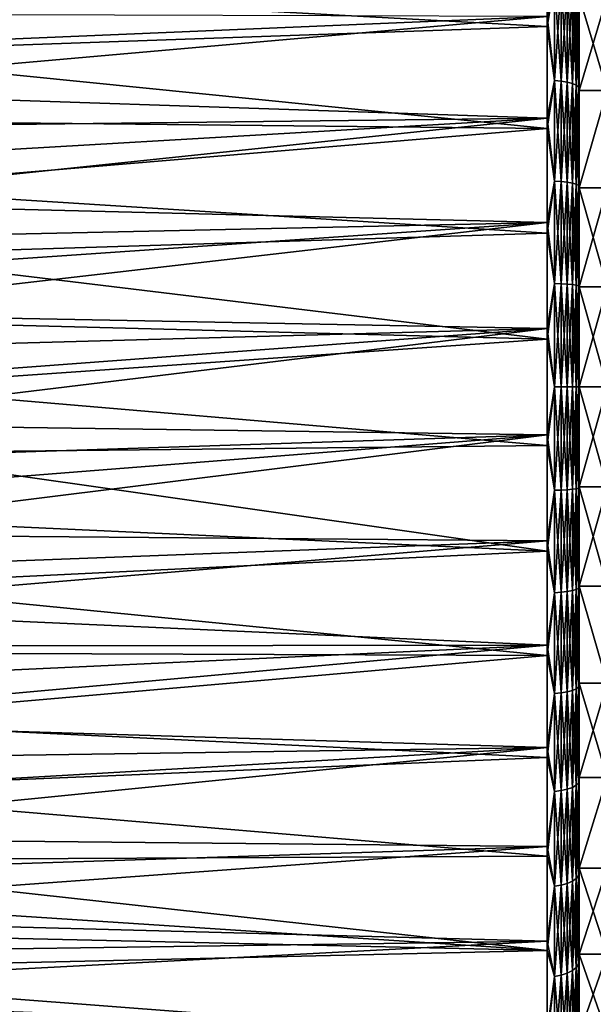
# Model space of a CAD drawing. Header units: metres. Extents: x -44 to 117, y -432 to 89.
# Tile 1004 of 1056: x 42 to 56, y -15 to 9. Entities that reach past the tile are written whole.
import ezdxf

# ---------------------------------------------------------------- set-up
doc = ezdxf.new("R2010")
doc.units = ezdxf.units.M
doc.layers.add('solid_125568', color=7, linetype='CONTINUOUS')

msp = doc.modelspace()

# ---------------------------------------------------------------- linework, layer by layer
at = {"layer": 'solid_125568'}
for points in [[(55.5, 7.402253, 76.401978), (55.5, 12.827692, 75.985207), (55.5, 11.634757, 76.586014)], [(55.5, 7.402253, 76.401978), (55.5, 9.758449, 75.558914), (55.5, 12.827692, 75.985207)], [(55.5, 7.402253, 27.598022), (55.5, 11.634724, 27.413967), (55.5, 12.827634, 28.014761)], [(55.5, 9.758449, 28.441084), (55.5, 7.402253, 27.598022), (55.5, 12.827634, 28.014761)], [(55.5, 4.974771, 77.010033), (55.5, 11.634757, 76.586014), (55.5, 10.413761, 77.127541)], [(55.5, 4.974771, 77.010033), (55.5, 7.402253, 76.401978), (55.5, 11.634757, 76.586014)], [(55.5, 4.974771, 26.989971), (55.5, 10.413752, 26.872454), (55.5, 11.634724, 27.413967)], [(55.5, 7.402253, 27.598022), (55.5, 4.974771, 26.989971), (55.5, 11.634724, 27.413967)], [(54.700001, 11.477787, 26.460611), (54.700001, 9.005756, 25.487808), (35.111481, 10.074925, 25.875378)], [(54.878017, 10.107521, 25.909481), (54.700001, 9.005756, 25.487808), (54.700001, 11.477787, 26.460611)], [(55.5, 9.167651, 77.608475), (55.5, 10.413761, 77.127541), (55.480141, 9.889764, 77.528427)], [(55.480141, 9.889764, 26.471577), (55.5, 10.413752, 26.872454), (55.5, 9.167663, 26.391529)], [(55.5, 2.499401, 77.377213), (55.5, 10.413761, 77.127541), (55.5, 9.167651, 77.608475)], [(55.5, 2.499401, 77.377213), (55.5, 4.974771, 77.010033), (55.5, 10.413761, 77.127541)], [(55.5, 0, 26.5), (55.5, 9.167663, 26.391529), (55.5, 10.413752, 26.872454)], [(55.5, 2.499401, 26.622787), (55.5, 0, 26.5), (55.5, 10.413752, 26.872454)], [(55.5, 4.974771, 26.989971), (55.5, 2.499401, 26.622787), (55.5, 10.413752, 26.872454)], [(54.878017, 10.107521, 25.909481), (54.878017, 7.657074, 25.088175), (54.700001, 9.005756, 25.487808)], [(54.878017, 7.657074, 78.911827), (54.878017, 10.107521, 78.090523), (54.700001, 9.256637, 78.425644)], [(55.047268, 10.086119, 78.035278), (54.878017, 10.107521, 78.090523), (54.878017, 7.657074, 78.911827)], [(55.047268, 7.640862, 25.145157), (54.878017, 7.657074, 25.088175), (54.878017, 10.107521, 25.909481)], [(55.047268, 10.086119, 25.964725), (55.047268, 7.640862, 25.145157), (54.878017, 10.107521, 25.909481)], [(55.047268, 7.640862, 78.854843), (55.047268, 10.086119, 78.035278), (54.878017, 7.657074, 78.911827)], [(55.199074, 10.051637, 77.946266), (55.047268, 10.086119, 78.035278), (55.047268, 7.640862, 78.854843)], [(55.199074, 7.614739, 25.236969), (55.047268, 7.640862, 25.145157), (55.047268, 10.086119, 25.964725)], [(55.199074, 10.051637, 26.053736), (55.199074, 7.614739, 25.236969), (55.047268, 10.086119, 25.964725)], [(54.700001, 9.005756, 25.487808), (35.876606, 8.349689, 25.273932), (35.111481, 10.074925, 25.875378)], [(55.199074, 7.614739, 78.763031), (55.199074, 10.051637, 77.946266), (55.047268, 7.640862, 78.854843)], [(55.325802, 10.005806, 77.827965), (55.199074, 10.051637, 77.946266), (55.199074, 7.614739, 78.763031)], [(55.325802, 7.580019, 25.358997), (55.199074, 7.614739, 25.236969), (55.199074, 10.051637, 26.053736)], [(55.325802, 10.005806, 26.172039), (55.325802, 7.580019, 25.358997), (55.199074, 10.051637, 26.053736)], [(55.325802, 7.580019, 78.641006), (55.325802, 10.005806, 77.827965), (55.199074, 7.614739, 78.763031)], [(55.421085, 9.950929, 77.68631), (55.325802, 10.005806, 77.827965), (55.325802, 7.580019, 78.641006)], [(55.421085, 7.538446, 25.505108), (55.325802, 7.580019, 25.358997), (55.325802, 10.005806, 26.172039)], [(55.421085, 9.950929, 26.31369), (55.421085, 7.538446, 25.505108), (55.325802, 10.005806, 26.172039)], [(55.421085, 7.538446, 78.494888), (55.421085, 9.950929, 77.68631), (55.325802, 7.580019, 78.641006)], [(55.421085, 7.538446, 78.494888), (55.480141, 9.889764, 77.528427), (55.421085, 9.950929, 77.68631)], [(55.421085, 9.950929, 26.31369), (55.480141, 9.889764, 26.471577), (55.480141, 7.49211, 25.667963)], [(55.421085, 9.950929, 26.31369), (55.480141, 7.49211, 25.667963), (55.421085, 7.538446, 25.505108)], [(55.421085, 7.538446, 78.494888), (55.480141, 7.49211, 78.332039), (55.480141, 9.889764, 77.528427)], [(55.5, 9.167651, 77.608475), (55.480141, 9.889764, 77.528427), (55.480141, 7.49211, 78.332039)], [(55.480141, 9.889764, 26.471577), (55.5, 9.167663, 26.391529), (55.5, 7.899467, 25.972357)], [(55.480141, 7.49211, 25.667963), (55.480141, 9.889764, 26.471577), (55.5, 7.899467, 25.972357)], [(56.200001, 7.402136, 27.597984), (55.5, 9.758449, 28.441084), (56.200001, 9.758521, 28.441111)], [(56.200001, 9.758521, 75.558891), (55.5, 9.758449, 75.558914), (55.5, 7.402253, 76.401978)], [(56.200001, 9.758521, 75.558891), (55.5, 7.402253, 76.401978), (56.200001, 7.402136, 76.402016)], [(56.200001, 7.402136, 27.597984), (55.5, 7.402253, 27.598022), (55.5, 9.758449, 28.441084)], [(54.700001, 9.256637, 78.425644), (33.05389, 9.322193, 78.402588), (33.458298, 8.365602, 78.721092)], [(54.700001, 9.256637, 78.425644), (33.458298, 8.365602, 78.721092), (33.812626, 7.415967, 79.000061)], [(54.700001, 6.710612, 79.18396), (54.700001, 9.256637, 78.425644), (33.812626, 7.415967, 79.000061)], [(54.878017, 7.657074, 78.911827), (54.700001, 9.256637, 78.425644), (54.700001, 6.710612, 79.18396)], [(55.5, 7.899435, 78.027657), (55.5, 9.167651, 77.608475), (55.480141, 7.49211, 78.332039)], [(55.5, -7.899435, 25.972347), (55.5, 7.899467, 25.972357), (55.5, 9.167663, 26.391529)], [(55.5, -9.167651, 26.391525), (55.5, -7.899435, 25.972347), (55.5, 9.167663, 26.391529)], [(55.5, 0, 26.5), (55.5, -9.167651, 26.391525), (55.5, 9.167663, 26.391529)], [(55.5, -9.167663, 77.608475), (55.5, 9.167651, 77.608475), (55.5, 7.899435, 78.027657)], [(55.5, 0, 77.5), (55.5, 9.167651, 77.608475), (55.5, -9.167663, 77.608475)], [(55.5, 0, 77.5), (55.5, 2.499401, 77.377213), (55.5, 9.167651, 77.608475)], [(54.700001, 9.005756, 25.487808), (54.700001, 6.45266, 24.753658), (35.876606, 8.349689, 25.273932)], [(54.878017, 7.657074, 25.088175), (54.700001, 6.45266, 24.753658), (54.700001, 9.005756, 25.487808)], [(54.700001, 6.45266, 24.753658), (36.47963, 6.64678, 24.800362), (35.876606, 8.349689, 25.273932)], [(55.480141, 7.49211, 25.667963), (55.5, 7.899467, 25.972357), (55.5, 6.612219, 25.615944)], [(55.5, 6.612169, 78.384071), (55.5, 7.899435, 78.027657), (55.480141, 7.49211, 78.332039)], [(55.5, -6.612169, 25.615932), (55.5, 6.612219, 25.615944), (55.5, 7.899467, 25.972357)], [(55.5, -7.899435, 25.972347), (55.5, -6.612169, 25.615932), (55.5, 7.899467, 25.972357)], [(55.5, -7.899467, 78.027641), (55.5, 7.899435, 78.027657), (55.5, 6.612169, 78.384071)], [(55.5, -9.167663, 77.608475), (55.5, 7.899435, 78.027657), (55.5, -7.899467, 78.027641)], [(54.878017, 7.657074, 25.088175), (54.878017, 5.141301, 24.496469), (54.700001, 6.45266, 24.753658)], [(54.878017, 5.141301, 79.503532), (54.878017, 7.657074, 78.911827), (54.700001, 6.710612, 79.18396)], [(55.047268, 7.640862, 78.854843), (54.878017, 7.657074, 78.911827), (54.878017, 5.141301, 79.503532)], [(55.047268, 5.130414, 24.554707), (54.878017, 5.141301, 24.496469), (54.878017, 7.657074, 25.088175)], [(55.047268, 7.640862, 25.145157), (55.047268, 5.130414, 24.554707), (54.878017, 7.657074, 25.088175)], [(55.047268, 5.130414, 79.445297), (55.047268, 7.640862, 78.854843), (54.878017, 5.141301, 79.503532)], [(55.199074, 7.614739, 78.763031), (55.047268, 7.640862, 78.854843), (55.047268, 5.130414, 79.445297)], [(55.199074, 5.112875, 24.648537), (55.047268, 5.130414, 24.554707), (55.047268, 7.640862, 25.145157)], [(55.199074, 7.614739, 25.236969), (55.199074, 5.112875, 24.648537), (55.047268, 7.640862, 25.145157)], [(54.700001, 6.710612, 79.18396), (33.812626, 7.415967, 79.000061), (34.119343, 6.473028, 79.241508)], [(55.199074, 5.112875, 79.351463), (55.199074, 7.614739, 78.763031), (55.047268, 5.130414, 79.445297)], [(55.325802, 7.580019, 78.641006), (55.199074, 7.614739, 78.763031), (55.199074, 5.112875, 79.351463)], [(55.325802, 5.089562, 24.773247), (55.199074, 5.112875, 24.648537), (55.199074, 7.614739, 25.236969)], [(55.325802, 7.580019, 25.358997), (55.325802, 5.089562, 24.773247), (55.199074, 7.614739, 25.236969)], [(55.325802, 5.089562, 79.226753), (55.325802, 7.580019, 78.641006), (55.199074, 5.112875, 79.351463)], [(55.421085, 7.538446, 78.494888), (55.325802, 7.580019, 78.641006), (55.325802, 5.089562, 79.226753)], [(55.421085, 5.061649, 24.922571), (55.325802, 5.089562, 24.773247), (55.325802, 7.580019, 25.358997)], [(55.421085, 7.538446, 25.505108), (55.421085, 5.061649, 24.922571), (55.325802, 7.580019, 25.358997)], [(55.421085, 5.061649, 79.077431), (55.421085, 7.538446, 78.494888), (55.325802, 5.089562, 79.226753)], [(55.421085, 5.061649, 79.077431), (55.480141, 7.49211, 78.332039), (55.421085, 7.538446, 78.494888)], [(55.421085, 7.538446, 25.505108), (55.480141, 7.49211, 25.667963), (55.480141, 5.030537, 25.089006)], [(55.421085, 7.538446, 25.505108), (55.480141, 5.030537, 25.089006), (55.421085, 5.061649, 24.922571)], [(55.421085, 5.061649, 79.077431), (55.480141, 5.030537, 78.910995), (55.480141, 7.49211, 78.332039)], [(55.5, 6.612169, 78.384071), (55.480141, 7.49211, 78.332039), (55.480141, 5.030537, 78.910995)], [(55.480141, 7.49211, 25.667963), (55.5, 6.612219, 25.615944), (55.5, 5.309023, 25.323154)], [(55.480141, 5.030537, 25.089006), (55.480141, 7.49211, 25.667963), (55.5, 5.309023, 25.323154)], [(56.200001, 7.402136, 27.597984), (55.5, 4.974771, 26.989971), (55.5, 7.402253, 27.598022)], [(56.200001, 7.402136, 76.402016), (55.5, 7.402253, 76.401978), (55.5, 4.974771, 77.010033)], [(56.200001, 4.974706, 26.989956), (55.5, 4.974771, 26.989971), (56.200001, 7.402136, 27.597984)], [(56.200001, 7.402136, 76.402016), (55.5, 4.974771, 77.010033), (56.200001, 4.974706, 77.01004)], [(54.700001, 6.710612, 79.18396), (34.119343, 6.473028, 79.241508), (34.380802, 5.536059, 79.447258)], [(54.700001, 6.710612, 79.18396), (34.380802, 5.536059, 79.447258), (34.598896, 4.60414, 79.618866)], [(54.700001, 4.104182, 79.697578), (54.700001, 6.710612, 79.18396), (34.598896, 4.60414, 79.618866)], [(54.700001, 6.45266, 24.753658), (36.934231, 4.964685, 24.443659), (36.47963, 6.64678, 24.800362)], [(54.878017, 5.141301, 79.503532), (54.700001, 6.710612, 79.18396), (54.700001, 4.104182, 79.697578)], [(54.700001, 6.45266, 24.753658), (54.700001, 3.841478, 24.264769), (36.934231, 4.964685, 24.443659)], [(54.878017, 5.141301, 24.496469), (54.700001, 3.841478, 24.264769), (54.700001, 6.45266, 24.753658)], [(55.5, 5.308959, 78.676857), (55.5, 6.612169, 78.384071), (55.480141, 5.030537, 78.910995)], [(55.5, -5.308959, 25.323141), (55.5, 5.309023, 25.323154), (55.5, 6.612219, 25.615944)], [(55.5, -6.612169, 25.615932), (55.5, -5.308959, 25.323141), (55.5, 6.612219, 25.615944)], [(55.5, -6.612219, 78.384056), (55.5, 6.612169, 78.384071), (55.5, 5.308959, 78.676857)], [(55.5, -7.899467, 78.027641), (55.5, 6.612169, 78.384071), (55.5, -6.612219, 78.384056)], [(55.480141, 5.030537, 25.089006), (55.5, 5.309023, 25.323154), (55.5, 3.993026, 25.094692)], [(55.5, 3.99295, 78.905319), (55.5, 5.308959, 78.676857), (55.480141, 5.030537, 78.910995)], [(55.5, -3.99295, 25.094681), (55.5, 3.993026, 25.094692), (55.5, 5.309023, 25.323154)], [(55.5, -5.308959, 25.323141), (55.5, -3.99295, 25.094681), (55.5, 5.309023, 25.323154)], [(55.5, -5.309023, 78.676842), (55.5, 5.308959, 78.676857), (55.5, 3.99295, 78.905319)], [(55.5, -6.612219, 78.384056), (55.5, 5.308959, 78.676857), (55.5, -5.309023, 78.676842)], [(54.700001, 3.841478, 24.264769), (37.251072, 3.299979, 24.195143), (36.934231, 4.964685, 24.443659)], [(54.878017, 5.141301, 24.496469), (54.878017, 2.581663, 24.139416), (54.700001, 3.841478, 24.264769)], [(54.878017, 2.581663, 79.860588), (54.878017, 5.141301, 79.503532), (54.700001, 4.104182, 79.697578)], [(55.047268, 5.130414, 79.445297), (54.878017, 5.141301, 79.503532), (54.878017, 2.581663, 79.860588)], [(55.047268, 2.576197, 24.198408), (54.878017, 2.581663, 24.139416), (54.878017, 5.141301, 24.496469)], [(55.047268, 5.130414, 24.554707), (55.047268, 2.576197, 24.198408), (54.878017, 5.141301, 24.496469)], [(55.047268, 2.576197, 79.80159), (55.047268, 5.130414, 79.445297), (54.878017, 2.581663, 79.860588)], [(55.199074, 5.112875, 79.351463), (55.047268, 5.130414, 79.445297), (55.047268, 2.576197, 79.80159)], [(55.199074, 2.567389, 24.293457), (55.047268, 2.576197, 24.198408), (55.047268, 5.130414, 24.554707)], [(55.199074, 5.112875, 24.648537), (55.199074, 2.567389, 24.293457), (55.047268, 5.130414, 24.554707)], [(55.199074, 2.567389, 79.706543), (55.199074, 5.112875, 79.351463), (55.047268, 2.576197, 79.80159)], [(55.325802, 5.089562, 79.226753), (55.199074, 5.112875, 79.351463), (55.199074, 2.567389, 79.706543)], [(55.325802, 2.555683, 24.419786), (55.199074, 2.567389, 24.293457), (55.199074, 5.112875, 24.648537)], [(55.325802, 5.089562, 24.773247), (55.325802, 2.555683, 24.419786), (55.199074, 5.112875, 24.648537)], [(55.325802, 2.555683, 79.580215), (55.325802, 5.089562, 79.226753), (55.199074, 2.567389, 79.706543)], [(55.421085, 5.061649, 79.077431), (55.325802, 5.089562, 79.226753), (55.325802, 2.555683, 79.580215)], [(55.421085, 2.541667, 24.571049), (55.325802, 2.555683, 24.419786), (55.325802, 5.089562, 24.773247)], [(55.421085, 5.061649, 24.922571), (55.421085, 2.541667, 24.571049), (55.325802, 5.089562, 24.773247)], [(55.421085, 2.541667, 79.428955), (55.421085, 5.061649, 79.077431), (55.325802, 2.555683, 79.580215)], [(55.421085, 2.541667, 79.428955), (55.480141, 5.030537, 78.910995), (55.421085, 5.061649, 79.077431)], [(55.421085, 5.061649, 24.922571), (55.480141, 5.030537, 25.089006), (55.480141, 2.526044, 24.739645)], [(55.421085, 5.061649, 24.922571), (55.480141, 2.526044, 24.739645), (55.421085, 2.541667, 24.571049)], [(55.421085, 2.541667, 79.428955), (55.480141, 2.526044, 79.260353), (55.480141, 5.030537, 78.910995)], [(55.5, 3.99295, 78.905319), (55.480141, 5.030537, 78.910995), (55.480141, 2.526044, 79.260353)], [(55.480141, 5.030537, 25.089006), (55.5, 3.993026, 25.094692), (55.5, 2.667396, 24.93111)], [(55.480141, 2.526044, 24.739645), (55.480141, 5.030537, 25.089006), (55.5, 2.667396, 24.93111)], [(56.200001, 2.499639, 26.622808), (55.5, 2.499401, 26.622787), (55.5, 4.974771, 26.989971)], [(56.200001, 2.499639, 26.622808), (55.5, 4.974771, 26.989971), (56.200001, 4.974706, 26.989956)], [(56.200001, 4.974706, 77.01004), (55.5, 4.974771, 77.010033), (55.5, 2.499401, 77.377213)], [(56.200001, 4.974706, 77.01004), (55.5, 2.499401, 77.377213), (56.200001, 2.499639, 77.37719)], [(54.700001, 4.104182, 79.697578), (34.598896, 4.60414, 79.618866), (34.775124, 3.676896, 79.75753)], [(54.700001, 4.104182, 79.697578), (34.775124, 3.676896, 79.75753), (34.910824, 2.75377, 79.864258)], [(54.700001, 4.104182, 79.697578), (34.910824, 2.75377, 79.864258), (35.006973, 1.833719, 79.939888)], [(54.700001, 1.460807, 79.961868), (54.700001, 4.104182, 79.697578), (35.006973, 1.833719, 79.939888)], [(54.878017, 2.581663, 79.860588), (54.700001, 4.104182, 79.697578), (54.700001, 1.460807, 79.961868)], [(55.5, 2.667312, 79.068901), (55.5, 3.99295, 78.905319), (55.480141, 2.526044, 79.260353)], [(55.5, -2.667312, 24.931101), (55.5, 2.667396, 24.93111), (55.5, 3.993026, 25.094692)], [(55.5, -3.99295, 25.094681), (55.5, -2.667312, 24.931101), (55.5, 3.993026, 25.094692)], [(55.5, -3.993026, 78.905304), (55.5, 3.99295, 78.905319), (55.5, 2.667312, 79.068901)], [(55.5, -5.309023, 78.676842), (55.5, 3.99295, 78.905319), (55.5, -3.993026, 78.905304)], [(54.700001, 3.841478, 24.264769), (54.700001, 1.195717, 24.025543), (37.251072, 3.299979, 24.195143)], [(54.878017, 2.581663, 24.139416), (54.700001, 1.195717, 24.025543), (54.700001, 3.841478, 24.264769)], [(54.700001, 1.195717, 24.025543), (37.438171, 1.646877, 24.048473), (37.251072, 3.299979, 24.195143)], [(54.878017, 2.581663, 24.139416), (54.878017, 0, 24.020058), (54.700001, 1.195717, 24.025543)], [(54.878017, 0, 79.979942), (54.878017, 2.581663, 79.860588), (54.700001, 1.460807, 79.961868)], [(55.047268, 2.576197, 79.80159), (54.878017, 2.581663, 79.860588), (54.878017, 0, 79.979942)], [(55.047268, 0, 24.079304), (54.878017, 0, 24.020058), (54.878017, 2.581663, 24.139416)], [(55.047268, 2.576197, 24.198408), (55.047268, 0, 24.079304), (54.878017, 2.581663, 24.139416)], [(55.047268, 0, 79.9207), (55.047268, 2.576197, 79.80159), (54.878017, 0, 79.979942)], [(55.199074, 2.567389, 79.706543), (55.047268, 2.576197, 79.80159), (55.047268, 0, 79.9207)], [(55.199074, 0, 24.174759), (55.047268, 0, 24.079304), (55.047268, 2.576197, 24.198408)], [(55.199074, 2.567389, 24.293457), (55.199074, 0, 24.174759), (55.047268, 2.576197, 24.198408)], [(55.199074, 0, 79.825241), (55.199074, 2.567389, 79.706543), (55.047268, 0, 79.9207)], [(55.325802, 2.555683, 79.580215), (55.199074, 2.567389, 79.706543), (55.199074, 0, 79.825241)], [(55.325802, 0, 24.30163), (55.199074, 0, 24.174759), (55.199074, 2.567389, 24.293457)], [(55.325802, 2.555683, 24.419786), (55.325802, 0, 24.30163), (55.199074, 2.567389, 24.293457)], [(55.325802, 0, 79.698372), (55.325802, 2.555683, 79.580215), (55.199074, 0, 79.825241)], [(55.421085, 2.541667, 79.428955), (55.325802, 2.555683, 79.580215), (55.325802, 0, 79.698372)], [(55.421085, 0, 24.453541), (55.325802, 0, 24.30163), (55.325802, 2.555683, 24.419786)], [(55.421085, 2.541667, 24.571049), (55.421085, 0, 24.453541), (55.325802, 2.555683, 24.419786)], [(55.421085, 0, 79.546463), (55.421085, 2.541667, 79.428955), (55.325802, 0, 79.698372)], [(55.421085, 0, 79.546463), (55.480141, 2.526044, 79.260353), (55.421085, 2.541667, 79.428955)], [(55.421085, 2.541667, 24.571049), (55.480141, 2.526044, 24.739645), (55.480141, 0, 24.622858)], [(55.421085, 2.541667, 24.571049), (55.480141, 0, 24.622858), (55.421085, 0, 24.453541)], [(55.421085, 0, 79.546463), (55.480141, 0, 79.377144), (55.480141, 2.526044, 79.260353)], [(55.480141, 2.526044, 24.739645), (55.5, 2.667396, 24.93111), (55.5, 1.335331, 24.832802)], [(55.5, 1.335241, 79.167206), (55.5, 2.667312, 79.068901), (55.480141, 2.526044, 79.260353)], [(55.5, 1.335241, 79.167206), (55.480141, 2.526044, 79.260353), (55.480141, 0, 79.377144)], [(55.480141, 2.526044, 24.739645), (55.5, 1.335331, 24.832802), (55.5, 0.000045, 24.800003)], [(55.480141, 0, 24.622858), (55.480141, 2.526044, 24.739645), (55.5, 0.000045, 24.800003)], [(55.5, -1.335241, 24.832796), (55.5, 1.335331, 24.832802), (55.5, 2.667396, 24.93111)], [(55.5, -2.667312, 24.931101), (55.5, -1.335241, 24.832796), (55.5, 2.667396, 24.93111)], [(55.5, -2.667396, 79.068893), (55.5, 2.667312, 79.068901), (55.5, 1.335241, 79.167206)], [(55.5, -3.993026, 78.905304), (55.5, 2.667312, 79.068901), (55.5, -2.667396, 79.068893)], [(56.200001, 0, 26.5), (55.5, 2.499401, 26.622787), (56.200001, 2.499639, 26.622808)], [(56.200001, 2.499639, 77.37719), (55.5, 2.499401, 77.377213), (55.5, 0, 77.5)], [(56.200001, 2.499639, 77.37719), (55.5, 0, 77.5), (56.200001, 0, 77.5)], [(56.200001, 0, 26.5), (55.5, 0, 26.5), (55.5, 2.499401, 26.622787)], [(54.700001, 1.460807, 79.961868), (35.006973, 1.833719, 79.939888), (35.064342, 0.915653, 79.985023)], [(54.700001, 1.195717, 24.025543), (37.500011, 0.00021, 24), (37.438171, 1.646877, 24.048473)], [(54.700001, 1.460807, 79.961868), (35.083405, -0.001476, 80), (35.064232, -0.918515, 79.984932)], [(54.700001, -1.195717, 79.974457), (54.700001, 1.460807, 79.961868), (35.064232, -0.918515, 79.984932)], [(54.700001, 1.460807, 79.961868), (35.064342, 0.915653, 79.985023), (35.083405, -0.001476, 80)], [(54.878017, 0, 79.979942), (54.700001, 1.460807, 79.961868), (54.700001, -1.195717, 79.974457)], [(55.5, -0.000045, 79.199997), (55.5, 1.335241, 79.167206), (55.480141, 0, 79.377144)], [(55.5, -1.335241, 24.832796), (55.5, 0.000045, 24.800003), (55.5, 1.335331, 24.832802)], [(55.5, -1.335331, 79.167198), (55.5, 1.335241, 79.167206), (55.5, -0.000045, 79.199997)], [(55.5, -2.667396, 79.068893), (55.5, 1.335241, 79.167206), (55.5, -1.335331, 79.167198)], [(54.700001, 1.195717, 24.025543), (54.700001, -1.460807, 24.038132), (37.500011, 0.00021, 24)], [(54.878017, 0, 24.020058), (54.700001, -1.460807, 24.038132), (54.700001, 1.195717, 24.025543)], [(54.700001, -1.460807, 24.038132), (37.438168, -1.646801, 24.04847), (37.500011, 0.00021, 24)], [(54.878017, -2.581663, 79.860588), (54.878017, 0, 79.979942), (54.700001, -1.195717, 79.974457)], [(55.047268, 0, 79.9207), (54.878017, 0, 79.979942), (54.878017, -2.581663, 79.860588)], [(55.047268, -2.576197, 79.80159), (55.047268, 0, 79.9207), (54.878017, -2.581663, 79.860588)], [(55.199074, 0, 79.825241), (55.047268, 0, 79.9207), (55.047268, -2.576197, 79.80159)], [(55.199074, -2.567389, 79.706543), (55.199074, 0, 79.825241), (55.047268, -2.576197, 79.80159)], [(55.325802, 0, 79.698372), (55.199074, 0, 79.825241), (55.199074, -2.567389, 79.706543)], [(55.325802, -2.555683, 79.580215), (55.325802, 0, 79.698372), (55.199074, -2.567389, 79.706543)], [(55.421085, 0, 79.546463), (55.325802, 0, 79.698372), (55.325802, -2.555683, 79.580215)], [(55.421085, -2.541667, 79.428955), (55.421085, 0, 79.546463), (55.325802, -2.555683, 79.580215)], [(55.421085, -2.541667, 79.428955), (55.480141, -2.526044, 79.260353), (55.480141, 0, 79.377144)], [(55.421085, -2.541667, 79.428955), (55.480141, 0, 79.377144), (55.421085, 0, 79.546463)], [(55.480141, 0, 24.622858), (55.5, 0.000045, 24.800003), (55.5, -1.335241, 24.832796)], [(55.5, -0.000045, 79.199997), (55.480141, 0, 79.377144), (55.480141, -2.526044, 79.260353)], [(55.5, -2.499401, 26.622787), (55.5, -9.167651, 26.391525), (55.5, 0, 26.5)], [(56.200001, -2.499639, 26.622808), (55.5, -2.499401, 26.622787), (55.5, 0, 26.5)], [(56.200001, -2.499639, 26.622808), (55.5, 0, 26.5), (56.200001, 0, 26.5)], [(54.878017, 0, 24.020058), (54.878017, -2.581663, 24.139416), (54.700001, -1.460807, 24.038132)], [(55.047268, -2.576197, 24.198408), (54.878017, -2.581663, 24.139416), (54.878017, 0, 24.020058)], [(55.047268, 0, 24.079304), (55.047268, -2.576197, 24.198408), (54.878017, 0, 24.020058)], [(55.199074, -2.567389, 24.293457), (55.047268, -2.576197, 24.198408), (55.047268, 0, 24.079304)], [(55.199074, 0, 24.174759), (55.199074, -2.567389, 24.293457), (55.047268, 0, 24.079304)], [(55.325802, -2.555683, 24.419786), (55.199074, -2.567389, 24.293457), (55.199074, 0, 24.174759)], [(55.325802, 0, 24.30163), (55.325802, -2.555683, 24.419786), (55.199074, 0, 24.174759)], [(55.421085, -2.541667, 24.571049), (55.325802, -2.555683, 24.419786), (55.325802, 0, 24.30163)], [(55.421085, 0, 24.453541), (55.421085, -2.541667, 24.571049), (55.325802, 0, 24.30163)], [(55.421085, 0, 24.453541), (55.480141, 0, 24.622858), (55.480141, -2.526044, 24.739645)], [(55.421085, 0, 24.453541), (55.480141, -2.526044, 24.739645), (55.421085, -2.541667, 24.571049)], [(55.480141, -2.526044, 24.739645), (55.480141, 0, 24.622858), (55.5, -1.335241, 24.832796)], [(55.5, -1.335331, 79.167198), (55.5, -0.000045, 79.199997), (55.480141, -2.526044, 79.260353)], [(55.5, 0, 77.5), (55.5, -9.167663, 77.608475), (55.5, -10.413752, 77.127548)], [(55.5, -2.499401, 77.377213), (55.5, 0, 77.5), (55.5, -10.413752, 77.127548)], [(56.200001, 0, 77.5), (55.5, 0, 77.5), (55.5, -2.499401, 77.377213)], [(56.200001, -2.499639, 77.37719), (56.200001, 0, 77.5), (55.5, -2.499401, 77.377213)], [(54.700001, -1.195717, 79.974457), (35.064232, -0.918515, 79.984932), (35.006733, -1.836479, 79.939713)], [(54.700001, -1.195717, 79.974457), (34.910477, -2.756593, 79.863976), (34.774696, -3.679582, 79.757172)], [(54.700001, -3.841478, 79.735229), (54.700001, -1.195717, 79.974457), (34.774696, -3.679582, 79.757172)], [(54.700001, -1.195717, 79.974457), (35.006733, -1.836479, 79.939713), (34.910477, -2.756593, 79.863976)], [(54.878017, -2.581663, 79.860588), (54.700001, -1.195717, 79.974457), (54.700001, -3.841478, 79.735229)], [(54.700001, -1.460807, 24.038132), (54.700001, -4.104182, 24.302425), (37.438168, -1.646801, 24.04847)], [(54.878017, -2.581663, 24.139416), (54.700001, -4.104182, 24.302425), (54.700001, -1.460807, 24.038132)], [(55.480141, -2.526044, 24.739645), (55.5, -1.335241, 24.832796), (55.5, -2.667312, 24.931101)], [(55.5, -2.667396, 79.068893), (55.5, -1.335331, 79.167198), (55.480141, -2.526044, 79.260353)], [(54.700001, -4.104182, 24.302425), (37.251144, -3.299614, 24.195099), (37.438168, -1.646801, 24.04847)], [(54.878017, -2.581663, 24.139416), (54.878017, -5.141301, 24.496469), (54.700001, -4.104182, 24.302425)], [(54.878017, -5.141301, 79.503532), (54.878017, -2.581663, 79.860588), (54.700001, -3.841478, 79.735229)], [(55.047268, -2.576197, 79.80159), (54.878017, -2.581663, 79.860588), (54.878017, -5.141301, 79.503532)], [(55.047268, -5.130414, 79.445297), (55.047268, -2.576197, 79.80159), (54.878017, -5.141301, 79.503532)], [(55.047268, -2.576197, 24.198408), (55.047268, -5.130414, 24.554707), (54.878017, -2.581663, 24.139416)], [(55.047268, -5.130414, 24.554707), (54.878017, -5.141301, 24.496469), (54.878017, -2.581663, 24.139416)], [(55.199074, -2.567389, 79.706543), (55.047268, -2.576197, 79.80159), (55.047268, -5.130414, 79.445297)], [(55.199074, -5.112875, 79.351463), (55.199074, -2.567389, 79.706543), (55.047268, -5.130414, 79.445297)], [(55.199074, -2.567389, 24.293457), (55.199074, -5.112875, 24.648537), (55.047268, -2.576197, 24.198408)], [(55.199074, -5.112875, 24.648537), (55.047268, -5.130414, 24.554707), (55.047268, -2.576197, 24.198408)], [(55.325802, -2.555683, 79.580215), (55.199074, -2.567389, 79.706543), (55.199074, -5.112875, 79.351463)], [(55.325802, -5.089562, 79.226753), (55.325802, -2.555683, 79.580215), (55.199074, -5.112875, 79.351463)], [(55.325802, -2.555683, 24.419786), (55.325802, -5.089562, 24.773247), (55.199074, -2.567389, 24.293457)], [(55.325802, -5.089562, 24.773247), (55.199074, -5.112875, 24.648537), (55.199074, -2.567389, 24.293457)], [(55.421085, -2.541667, 79.428955), (55.325802, -2.555683, 79.580215), (55.325802, -5.089562, 79.226753)], [(55.421085, -5.061649, 79.077431), (55.421085, -2.541667, 79.428955), (55.325802, -5.089562, 79.226753)], [(55.421085, -2.541667, 24.571049), (55.421085, -5.061649, 24.922571), (55.325802, -2.555683, 24.419786)], [(55.421085, -5.061649, 24.922571), (55.325802, -5.089562, 24.773247), (55.325802, -2.555683, 24.419786)], [(55.421085, -5.061649, 79.077431), (55.480141, -5.030537, 78.910995), (55.480141, -2.526044, 79.260353)], [(55.421085, -5.061649, 79.077431), (55.480141, -2.526044, 79.260353), (55.421085, -2.541667, 79.428955)], [(55.421085, -2.541667, 24.571049), (55.480141, -2.526044, 24.739645), (55.480141, -5.030537, 25.089006)], [(55.421085, -2.541667, 24.571049), (55.480141, -5.030537, 25.089006), (55.421085, -5.061649, 24.922571)], [(55.5, -2.667396, 79.068893), (55.480141, -2.526044, 79.260353), (55.480141, -5.030537, 78.910995)], [(55.480141, -2.526044, 24.739645), (55.5, -2.667312, 24.931101), (55.5, -3.99295, 25.094681)], [(55.480141, -5.030537, 25.089006), (55.480141, -2.526044, 24.739645), (55.5, -3.99295, 25.094681)], [(55.5, -3.993026, 78.905304), (55.5, -2.667396, 79.068893), (55.480141, -5.030537, 78.910995)], [(55.5, -4.974771, 77.010033), (55.5, -2.499401, 77.377213), (55.5, -10.413752, 77.127548)], [(55.5, -2.499401, 26.622787), (55.5, -10.413761, 26.872458), (55.5, -9.167651, 26.391525)], [(55.5, -2.499401, 26.622787), (55.5, -4.974771, 26.989971), (55.5, -10.413761, 26.872458)], [(56.200001, -2.499639, 77.37719), (55.5, -2.499401, 77.377213), (55.5, -4.974771, 77.010033)], [(56.200001, -4.974706, 26.989956), (55.5, -4.974771, 26.989971), (55.5, -2.499401, 26.622787)], [(56.200001, -4.974706, 26.989956), (55.5, -2.499401, 26.622787), (56.200001, -2.499639, 26.622808)], [(56.200001, -2.499639, 77.37719), (55.5, -4.974771, 77.010033), (56.200001, -4.974706, 77.01004)], [(54.700001, -4.104182, 24.302425), (36.934238, -4.964592, 24.443644), (37.251144, -3.299614, 24.195099)], [(54.700001, -3.841478, 79.735229), (34.774696, -3.679582, 79.757172), (34.598469, -4.606028, 79.618553)], [(54.700001, -3.841478, 79.735229), (34.598469, -4.606028, 79.618553), (34.380554, -5.537045, 79.44706)], [(54.700001, -6.45266, 79.246346), (54.700001, -3.841478, 79.735229), (34.380554, -5.537045, 79.44706)], [(54.878017, -5.141301, 79.503532), (54.700001, -3.841478, 79.735229), (54.700001, -6.45266, 79.246346)], [(54.700001, -4.104182, 24.302425), (54.700001, -6.710612, 24.81604), (36.934238, -4.964592, 24.443644)], [(54.878017, -5.141301, 24.496469), (54.700001, -6.710612, 24.81604), (54.700001, -4.104182, 24.302425)], [(55.480141, -5.030537, 25.089006), (55.5, -3.99295, 25.094681), (55.5, -5.308959, 25.323141)], [(55.5, -5.309023, 78.676842), (55.5, -3.993026, 78.905304), (55.480141, -5.030537, 78.910995)], [(54.700001, -6.710612, 24.81604), (36.479759, -6.646408, 24.80027), (36.934238, -4.964592, 24.443644)], [(54.878017, -5.141301, 24.496469), (54.878017, -7.657074, 25.088175), (54.700001, -6.710612, 24.81604)], [(54.878017, -7.657074, 78.911827), (54.878017, -5.141301, 79.503532), (54.700001, -6.45266, 79.246346)], [(55.047268, -5.130414, 79.445297), (54.878017, -5.141301, 79.503532), (54.878017, -7.657074, 78.911827)], [(55.047268, -7.640862, 78.854843), (55.047268, -5.130414, 79.445297), (54.878017, -7.657074, 78.911827)], [(55.047268, -5.130414, 24.554707), (55.047268, -7.640862, 25.145157), (54.878017, -5.141301, 24.496469)], [(55.047268, -7.640862, 25.145157), (54.878017, -7.657074, 25.088175), (54.878017, -5.141301, 24.496469)], [(55.199074, -5.112875, 79.351463), (55.047268, -5.130414, 79.445297), (55.047268, -7.640862, 78.854843)], [(55.199074, -7.614739, 78.763031), (55.199074, -5.112875, 79.351463), (55.047268, -7.640862, 78.854843)], [(55.199074, -5.112875, 24.648537), (55.199074, -7.614739, 25.236969), (55.047268, -5.130414, 24.554707)], [(55.199074, -7.614739, 25.236969), (55.047268, -7.640862, 25.145157), (55.047268, -5.130414, 24.554707)], [(55.325802, -5.089562, 79.226753), (55.199074, -5.112875, 79.351463), (55.199074, -7.614739, 78.763031)], [(55.325802, -7.580019, 78.641006), (55.325802, -5.089562, 79.226753), (55.199074, -7.614739, 78.763031)], [(55.325802, -5.089562, 24.773247), (55.325802, -7.580019, 25.358997), (55.199074, -5.112875, 24.648537)], [(55.325802, -7.580019, 25.358997), (55.199074, -7.614739, 25.236969), (55.199074, -5.112875, 24.648537)], [(55.421085, -5.061649, 79.077431), (55.325802, -5.089562, 79.226753), (55.325802, -7.580019, 78.641006)], [(55.421085, -7.538446, 78.494888), (55.421085, -5.061649, 79.077431), (55.325802, -7.580019, 78.641006)], [(55.421085, -5.061649, 24.922571), (55.421085, -7.538446, 25.505108), (55.325802, -5.089562, 24.773247)], [(55.421085, -7.538446, 25.505108), (55.325802, -7.580019, 25.358997), (55.325802, -5.089562, 24.773247)], [(55.421085, -7.538446, 78.494888), (55.480141, -7.49211, 78.332039), (55.480141, -5.030537, 78.910995)], [(55.421085, -7.538446, 78.494888), (55.480141, -5.030537, 78.910995), (55.421085, -5.061649, 79.077431)], [(55.421085, -5.061649, 24.922571), (55.480141, -5.030537, 25.089006), (55.480141, -7.49211, 25.667963)], [(55.421085, -5.061649, 24.922571), (55.480141, -7.49211, 25.667963), (55.421085, -7.538446, 25.505108)], [(55.5, -5.309023, 78.676842), (55.480141, -5.030537, 78.910995), (55.480141, -7.49211, 78.332039)], [(55.480141, -5.030537, 25.089006), (55.5, -5.308959, 25.323141), (55.5, -6.612169, 25.615932)], [(55.480141, -7.49211, 25.667963), (55.480141, -5.030537, 25.089006), (55.5, -6.612169, 25.615932)], [(56.200001, -4.974706, 77.01004), (55.5, -4.974771, 77.010033), (56.200001, -7.402136, 76.402016)], [(56.200001, -7.402136, 27.597984), (55.5, -4.974771, 26.989971), (56.200001, -4.974706, 26.989956)], [(55.5, -4.974771, 77.010033), (55.5, -10.413752, 77.127548), (55.5, -11.634724, 76.586037)], [(55.5, -7.402253, 76.401978), (55.5, -4.974771, 77.010033), (55.5, -11.634724, 76.586037)], [(55.5, -4.974771, 26.989971), (55.5, -11.634757, 27.413982), (55.5, -10.413761, 26.872458)], [(55.5, -4.974771, 26.989971), (55.5, -7.402253, 27.598022), (55.5, -11.634757, 27.413982)], [(56.200001, -7.402136, 76.402016), (55.5, -4.974771, 77.010033), (55.5, -7.402253, 76.401978)], [(56.200001, -7.402136, 27.597984), (55.5, -7.402253, 27.598022), (55.5, -4.974771, 26.989971)], [(55.5, -6.612219, 78.384056), (55.5, -5.309023, 78.676842), (55.480141, -7.49211, 78.332039)], [(54.700001, -6.45266, 79.246346), (34.380554, -5.537045, 79.44706), (34.119175, -6.47365, 79.241364)], [(54.700001, -6.45266, 79.246346), (33.812378, -7.416582, 78.999893), (33.458035, -8.366217, 78.720901)], [(54.700001, -9.005756, 78.512192), (54.700001, -6.45266, 79.246346), (33.458035, -8.366217, 78.720901)], [(54.700001, -6.45266, 79.246346), (34.119175, -6.47365, 79.241364), (33.812378, -7.416582, 78.999893)], [(54.878017, -7.657074, 78.911827), (54.700001, -6.45266, 79.246346), (54.700001, -9.005756, 78.512192)], [(55.480141, -7.49211, 25.667963), (55.5, -6.612169, 25.615932), (55.5, -7.899435, 25.972347)], [(55.5, -7.899467, 78.027641), (55.5, -6.612219, 78.384056), (55.480141, -7.49211, 78.332039)], [(54.700001, -6.710612, 24.81604), (35.876663, -8.349521, 25.27388), (36.479759, -6.646408, 24.80027)], [(54.700001, -6.710612, 24.81604), (54.700001, -9.256637, 25.574356), (35.876663, -8.349521, 25.27388)], [(54.878017, -7.657074, 25.088175), (54.700001, -9.256637, 25.574356), (54.700001, -6.710612, 24.81604)], [(55.199074, -7.614739, 78.763031), (55.047268, -7.640862, 78.854843), (55.047268, -10.086119, 78.035278)], [(55.199074, -10.051637, 77.946266), (55.199074, -7.614739, 78.763031), (55.047268, -10.086119, 78.035278)], [(55.199074, -7.614739, 25.236969), (55.199074, -10.051637, 26.053736), (55.047268, -7.640862, 25.145157)], [(55.325802, -7.580019, 78.641006), (55.199074, -7.614739, 78.763031), (55.199074, -10.051637, 77.946266)], [(55.325802, -10.005806, 77.827965), (55.325802, -7.580019, 78.641006), (55.199074, -10.051637, 77.946266)], [(55.325802, -7.580019, 25.358997), (55.325802, -10.005806, 26.172039), (55.199074, -7.614739, 25.236969)], [(55.325802, -10.005806, 26.172039), (55.199074, -10.051637, 26.053736), (55.199074, -7.614739, 25.236969)], [(55.421085, -7.538446, 78.494888), (55.325802, -7.580019, 78.641006), (55.325802, -10.005806, 77.827965)], [(55.421085, -9.950929, 77.68631), (55.421085, -7.538446, 78.494888), (55.325802, -10.005806, 77.827965)], [(55.421085, -7.538446, 25.505108), (55.421085, -9.950929, 26.31369), (55.325802, -7.580019, 25.358997)], [(55.421085, -9.950929, 26.31369), (55.325802, -10.005806, 26.172039), (55.325802, -7.580019, 25.358997)], [(55.421085, -9.950929, 77.68631), (55.480141, -9.889764, 77.528427), (55.480141, -7.49211, 78.332039)], [(55.421085, -9.950929, 77.68631), (55.480141, -7.49211, 78.332039), (55.421085, -7.538446, 78.494888)], [(55.421085, -7.538446, 25.505108), (55.480141, -7.49211, 25.667963), (55.480141, -9.889764, 26.471577)], [(55.421085, -7.538446, 25.505108), (55.480141, -9.889764, 26.471577), (55.421085, -9.950929, 26.31369)], [(55.5, -7.899467, 78.027641), (55.480141, -7.49211, 78.332039), (55.480141, -9.889764, 77.528427)], [(55.480141, -7.49211, 25.667963), (55.5, -7.899435, 25.972347), (55.5, -9.167651, 26.391525)], [(55.480141, -9.889764, 26.471577), (55.480141, -7.49211, 25.667963), (55.5, -9.167651, 26.391525)], [(56.200001, -7.402136, 76.402016), (55.5, -7.402253, 76.401978), (55.5, -9.758449, 75.558914)], [(56.200001, -7.402136, 76.402016), (55.5, -9.758449, 75.558914), (56.200001, -9.758521, 75.558891)], [(56.200001, -9.758521, 28.441111), (55.5, -7.402253, 27.598022), (56.200001, -7.402136, 27.597984)], [(55.5, -7.402253, 76.401978), (55.5, -11.634724, 76.586037), (55.5, -12.827634, 75.985237)], [(55.5, -9.758449, 75.558914), (55.5, -7.402253, 76.401978), (55.5, -12.827634, 75.985237)], [(55.5, -7.402253, 27.598022), (55.5, -12.827692, 28.014793), (55.5, -11.634757, 27.413982)], [(55.5, -7.402253, 27.598022), (55.5, -9.758449, 28.441084), (55.5, -12.827692, 28.014793)], [(56.200001, -9.758521, 28.441111), (55.5, -9.758449, 28.441084), (55.5, -7.402253, 27.598022)], [(54.878017, -7.657074, 25.088175), (54.878017, -10.107521, 25.909481), (54.700001, -9.256637, 25.574356)], [(54.878017, -10.107521, 78.090523), (54.878017, -7.657074, 78.911827), (54.700001, -9.005756, 78.512192)], [(55.047268, -7.640862, 78.854843), (54.878017, -7.657074, 78.911827), (54.878017, -10.107521, 78.090523)], [(55.047268, -10.086119, 78.035278), (55.047268, -7.640862, 78.854843), (54.878017, -10.107521, 78.090523)], [(55.047268, -7.640862, 25.145157), (55.047268, -10.086119, 25.964725), (54.878017, -7.657074, 25.088175)], [(55.047268, -10.086119, 25.964725), (54.878017, -10.107521, 25.909481), (54.878017, -7.657074, 25.088175)], [(55.199074, -10.051637, 26.053736), (55.047268, -10.086119, 25.964725), (55.047268, -7.640862, 25.145157)], [(55.5, -9.167663, 77.608475), (55.5, -7.899467, 78.027641), (55.480141, -9.889764, 77.528427)], [(54.700001, -9.256637, 25.574356), (35.111526, -10.074843, 25.875347), (35.876663, -8.349521, 25.27388)], [(54.700001, -9.005756, 78.512192), (33.458035, -8.366217, 78.720901), (33.053696, -9.322606, 78.402443)], [(54.700001, -9.005756, 78.512192), (32.596588, -10.285789, 78.04232), (32.083771, -11.255495, 77.63813)], [(54.700001, -11.477787, 77.539391), (54.700001, -9.005756, 78.512192), (32.083771, -11.255495, 77.63813)], [(54.700001, -9.005756, 78.512192), (33.053696, -9.322606, 78.402443), (32.596588, -10.285789, 78.04232)], [(54.878017, -10.107521, 78.090523), (54.700001, -9.005756, 78.512192), (54.700001, -11.477787, 77.539391)], [(54.700001, -9.256637, 25.574356), (54.700001, -11.719336, 26.570545), (35.111526, -10.074843, 25.875347)], [(54.878017, -10.107521, 25.909481), (54.700001, -11.719336, 26.570545), (54.700001, -9.256637, 25.574356)], [(55.480141, -9.889764, 26.471577), (55.5, -9.167651, 26.391525), (55.5, -10.413761, 26.872458)], [(55.5, -10.413752, 77.127548), (55.5, -9.167663, 77.608475), (55.480141, -9.889764, 77.528427)], [(55.5, -9.758449, 75.558914), (55.5, -12.827634, 75.985237), (55.5, -13.989612, 75.326607)], [(55.5, -9.758449, 75.558914), (55.5, -13.989612, 75.326607), (55.5, -15.117859, 74.611725)], [(55.5, -12.02065, 74.488976), (55.5, -9.758449, 75.558914), (55.5, -15.117859, 74.611725)], [(55.5, -9.758449, 28.441084), (55.5, -13.989693, 28.673441), (55.5, -12.827692, 28.014793)], [(55.5, -9.758449, 28.441084), (55.5, -12.02065, 29.511026), (55.5, -13.989693, 28.673441)], [(56.200001, -9.758521, 75.558891), (55.5, -9.758449, 75.558914), (55.5, -12.02065, 74.488976)], [(56.200001, -9.758521, 28.441111), (55.5, -12.02065, 29.511026), (55.5, -9.758449, 28.441084)], [(56.200001, -9.758521, 75.558891), (55.5, -12.02065, 74.488976), (56.200001, -12.020741, 74.488922)], [(56.200001, -12.020741, 29.511074), (55.5, -12.02065, 29.511026), (56.200001, -9.758521, 28.441111)], [(54.700001, -11.719336, 26.570545), (34.167606, -11.822563, 26.618374), (35.111526, -10.074843, 25.875347)], [(55.199074, -10.051637, 77.946266), (55.047268, -10.086119, 78.035278), (55.047268, -12.445326, 76.993584)], [(55.199074, -12.402778, 76.908134), (55.199074, -10.051637, 77.946266), (55.047268, -12.445326, 76.993584)], [(55.199074, -10.051637, 26.053736), (55.199074, -12.402778, 27.091866), (55.047268, -10.086119, 25.964725)], [(55.325802, -10.005806, 77.827965), (55.199074, -10.051637, 77.946266), (55.199074, -12.402778, 76.908134)], [(55.325802, -12.346226, 76.794563), (55.325802, -10.005806, 77.827965), (55.199074, -12.402778, 76.908134)], [(55.325802, -10.005806, 26.172039), (55.325802, -12.346226, 27.205435), (55.199074, -10.051637, 26.053736)], [(55.325802, -12.346226, 27.205435), (55.199074, -12.402778, 27.091866), (55.199074, -10.051637, 26.053736)], [(55.421085, -9.950929, 77.68631), (55.325802, -10.005806, 77.827965), (55.325802, -12.346226, 76.794563)], [(55.421085, -12.278514, 76.658577), (55.421085, -9.950929, 77.68631), (55.325802, -12.346226, 76.794563)], [(55.421085, -9.950929, 26.31369), (55.421085, -12.278514, 27.341421), (55.325802, -10.005806, 26.172039)], [(55.421085, -12.278514, 27.341421), (55.325802, -12.346226, 27.205435), (55.325802, -10.005806, 26.172039)], [(55.421085, -12.278514, 76.658577), (55.480141, -12.203042, 76.507011), (55.480141, -9.889764, 77.528427)], [(55.421085, -12.278514, 76.658577), (55.480141, -9.889764, 77.528427), (55.421085, -9.950929, 77.68631)], [(55.421085, -9.950929, 26.31369), (55.480141, -9.889764, 26.471577), (55.480141, -12.203042, 27.492989)], [(55.421085, -9.950929, 26.31369), (55.480141, -12.203042, 27.492989), (55.421085, -12.278514, 27.341421)], [(55.5, -10.413752, 77.127548), (55.480141, -9.889764, 77.528427), (55.480141, -12.203042, 76.507011)], [(55.480141, -9.889764, 26.471577), (55.5, -10.413761, 26.872458), (55.5, -11.634757, 27.413982)], [(55.480141, -12.203042, 27.492989), (55.480141, -9.889764, 26.471577), (55.5, -11.634757, 27.413982)], [(54.878017, -10.107521, 25.909481), (54.878017, -12.471733, 26.953382), (54.700001, -11.719336, 26.570545)], [(54.878017, -12.471733, 77.046616), (54.878017, -10.107521, 78.090523), (54.700001, -11.477787, 77.539391)], [(55.047268, -10.086119, 78.035278), (54.878017, -10.107521, 78.090523), (54.878017, -12.471733, 77.046616)], [(55.047268, -12.445326, 76.993584), (55.047268, -10.086119, 78.035278), (54.878017, -12.471733, 77.046616)], [(55.047268, -10.086119, 25.964725), (55.047268, -12.445326, 27.006416), (54.878017, -10.107521, 25.909481)], [(55.047268, -12.445326, 27.006416), (54.878017, -12.471733, 26.953382), (54.878017, -10.107521, 25.909481)], [(55.199074, -12.402778, 27.091866), (55.047268, -12.445326, 27.006416), (55.047268, -10.086119, 25.964725)], [(55.5, -11.634724, 76.586037), (55.5, -10.413752, 77.127548), (55.480141, -12.203042, 76.507011)], [(54.700001, -11.477787, 77.539391), (32.083771, -11.255495, 77.63813), (31.512066, -12.231054, 77.187325)], [(54.700001, -11.477787, 77.539391), (31.512066, -12.231054, 77.187325), (30.878069, -13.211591, 76.687119)], [(54.700001, -13.846498, 76.336693), (54.700001, -11.477787, 77.539391), (30.878069, -13.211591, 76.687119)], [(54.878017, -12.471733, 77.046616), (54.700001, -11.477787, 77.539391), (54.700001, -13.846498, 76.336693)], [(54.700001, -11.719336, 26.570545), (54.700001, -14.076542, 27.795641), (34.167606, -11.822563, 26.618374)], [(54.878017, -12.471733, 26.953382), (54.700001, -14.076542, 27.795641), (54.700001, -11.719336, 26.570545)], [(55.5, -12.827634, 75.985237), (55.5, -11.634724, 76.586037), (55.480141, -12.203042, 76.507011)], [(55.480141, -12.203042, 27.492989), (55.5, -11.634757, 27.413982), (55.5, -12.827692, 28.014793)], [(54.700001, -14.076542, 27.795641), (33.622551, -12.704242, 27.048), (34.167606, -11.822563, 26.618374)], [(55.5, -12.02065, 74.488976), (55.5, -15.117859, 74.611725), (55.5, -16.209658, 73.842316)], [(55.5, -14.167058, 73.202461), (55.5, -12.02065, 74.488976), (55.5, -16.209658, 73.842316)], [(55.5, -12.02065, 29.511026), (55.5, -15.117963, 29.388342), (55.5, -13.989693, 28.673441)], [(55.5, -12.02065, 29.511026), (55.5, -16.209784, 30.157776), (55.5, -15.117963, 29.388342)], [(55.5, -12.02065, 29.511026), (55.5, -14.167058, 30.797537), (55.5, -16.209784, 30.157776)], [(56.200001, -12.020741, 74.488922), (55.5, -12.02065, 74.488976), (55.5, -14.167058, 73.202461)], [(56.200001, -14.166871, 30.797411), (55.5, -14.167058, 30.797537), (55.5, -12.02065, 29.511026)], [(56.200001, -14.166871, 30.797411), (55.5, -12.02065, 29.511026), (56.200001, -12.020741, 29.511074)], [(56.200001, -12.020741, 74.488922), (55.5, -14.167058, 73.202461), (56.200001, -14.166871, 73.202591)], [(55.421085, -12.278514, 76.658577), (55.325802, -12.346226, 76.794563), (55.325802, -14.581313, 75.549629)], [(55.421085, -14.501343, 75.420471), (55.421085, -12.278514, 76.658577), (55.325802, -14.581313, 75.549629)], [(55.421085, -12.278514, 27.341421), (55.421085, -14.501343, 28.579527), (55.325802, -12.346226, 27.205435)], [(55.421085, -14.501343, 75.420471), (55.480141, -14.412208, 75.276512), (55.480141, -12.203042, 76.507011)], [(55.421085, -14.501343, 75.420471), (55.480141, -12.203042, 76.507011), (55.421085, -12.278514, 76.658577)], [(55.421085, -12.278514, 27.341421), (55.480141, -12.203042, 27.492989), (55.480141, -14.412208, 28.723486)], [(55.421085, -12.278514, 27.341421), (55.480141, -14.412208, 28.723486), (55.421085, -14.501343, 28.579527)], [(55.5, -12.827634, 75.985237), (55.480141, -12.203042, 76.507011), (55.480141, -14.412208, 75.276512)], [(55.480141, -12.203042, 27.492989), (55.5, -12.827692, 28.014793), (55.5, -13.989693, 28.673441)], [(55.480141, -14.412208, 28.723486), (55.480141, -12.203042, 27.492989), (55.5, -13.989693, 28.673441)], [(54.878017, -12.471733, 26.953382), (54.878017, -14.729542, 28.210974), (54.700001, -14.076542, 27.795641)], [(54.878017, -14.729542, 75.789024), (54.878017, -12.471733, 77.046616), (54.700001, -13.846498, 76.336693)], [(55.047268, -12.445326, 76.993584), (54.878017, -12.471733, 77.046616), (54.878017, -14.729542, 75.789024)], [(55.047268, -14.698353, 75.738655), (55.047268, -12.445326, 76.993584), (54.878017, -14.729542, 75.789024)], [(55.047268, -12.445326, 27.006416), (55.047268, -14.698353, 28.261345), (54.878017, -12.471733, 26.953382)], [(55.047268, -14.698353, 28.261345), (54.878017, -14.729542, 28.210974), (54.878017, -12.471733, 26.953382)], [(55.199074, -12.402778, 76.908134), (55.047268, -12.445326, 76.993584), (55.047268, -14.698353, 75.738655)], [(55.199074, -14.648102, 75.657494), (55.199074, -12.402778, 76.908134), (55.047268, -14.698353, 75.738655)], [(55.199074, -12.402778, 27.091866), (55.199074, -14.648102, 28.342503), (55.047268, -12.445326, 27.006416)], [(55.199074, -14.648102, 28.342503), (55.047268, -14.698353, 28.261345), (55.047268, -12.445326, 27.006416)], [(55.325802, -12.346226, 76.794563), (55.199074, -12.402778, 76.908134), (55.199074, -14.648102, 75.657494)], [(55.325802, -14.581313, 75.549629), (55.325802, -12.346226, 76.794563), (55.199074, -14.648102, 75.657494)], [(55.325802, -12.346226, 27.205435), (55.325802, -14.581313, 28.450371), (55.199074, -12.402778, 27.091866)], [(55.325802, -14.581313, 28.450371), (55.199074, -14.648102, 28.342503), (55.199074, -12.402778, 27.091866)], [(55.421085, -14.501343, 28.579527), (55.325802, -14.581313, 28.450371), (55.325802, -12.346226, 27.205435)], [(54.700001, -14.076542, 27.795641), (33.025597, -13.589952, 27.519125), (33.622551, -12.704242, 27.048)], [(55.5, -13.989612, 75.326607), (55.5, -12.827634, 75.985237), (55.480141, -14.412208, 75.276512)], [(54.700001, -13.846498, 76.336693), (30.878069, -13.211591, 76.687119), (30.178278, -14.195722, 76.134651)], [(54.700001, -14.076542, 27.795641), (32.285175, -14.593642, 28.103857), (33.025597, -13.589952, 27.519125)], [(54.700001, -13.846498, 76.336693), (30.178278, -14.195722, 76.134651), (29.409121, -15.181644, 75.526955)], [(54.700001, -16.090569, 74.914917), (54.700001, -13.846498, 76.336693), (29.409121, -15.181644, 75.526955)], [(54.878017, -14.729542, 75.789024), (54.700001, -13.846498, 76.336693), (54.700001, -16.090569, 74.914917)], [(55.5, -15.117859, 74.611725), (55.5, -13.989612, 75.326607), (55.480141, -14.412208, 75.276512)], [(55.480141, -14.412208, 28.723486), (55.5, -13.989693, 28.673441), (55.5, -15.117963, 29.388342)], [(54.700001, -14.076542, 27.795641), (54.700001, -16.307035, 29.238617), (32.285175, -14.593642, 28.103857)], [(54.878017, -14.729542, 28.210974), (54.700001, -16.307035, 29.238617), (54.700001, -14.076542, 27.795641)], [(56.200001, -14.166871, 73.202591), (55.5, -14.167058, 73.202461), (55.5, -16.177008, 71.711784)], [(56.200001, -14.166871, 73.202591), (55.5, -16.177008, 71.711784), (56.200001, -16.177011, 71.711777)], [(56.200001, -16.177011, 32.288219), (55.5, -14.167058, 30.797537), (56.200001, -14.166871, 30.797411)], [(55.5, -14.167058, 73.202461), (55.5, -16.209658, 73.842316), (55.5, -17.262375, 73.020233)], [(55.5, -14.167058, 73.202461), (55.5, -17.262375, 73.020233), (55.5, -18.273455, 72.147476)], [(55.5, -16.177008, 71.711784), (55.5, -14.167058, 73.202461), (55.5, -18.273455, 72.147476)], [(55.5, -14.167058, 30.797537), (55.5, -17.262522, 30.979885), (55.5, -16.209784, 30.157776)], [(55.5, -14.167058, 30.797537), (55.5, -16.177008, 32.288216), (55.5, -17.262522, 30.979885)], [(56.200001, -16.177011, 32.288219), (55.5, -16.177008, 32.288216), (55.5, -14.167058, 30.797537)], [(55.421085, -14.501343, 75.420471), (55.325802, -14.581313, 75.549629), (55.325802, -16.691998, 74.103775)], [(55.421085, -16.600451, 73.982552), (55.421085, -14.501343, 75.420471), (55.325802, -16.691998, 74.103775)], [(55.421085, -14.501343, 28.579527), (55.421085, -16.600451, 30.01745), (55.325802, -14.581313, 28.450371)], [(55.421085, -16.600451, 73.982552), (55.480141, -16.498413, 73.847427), (55.480141, -14.412208, 75.276512)], [(55.421085, -16.600451, 73.982552), (55.480141, -14.412208, 75.276512), (55.421085, -14.501343, 75.420471)], [(55.421085, -14.501343, 28.579527), (55.480141, -14.412208, 28.723486), (55.480141, -16.498413, 30.152569)], [(55.421085, -14.501343, 28.579527), (55.480141, -16.498413, 30.152569), (55.421085, -16.600451, 30.01745)], [(55.5, -15.117859, 74.611725), (55.480141, -14.412208, 75.276512), (55.480141, -16.498413, 73.847427)], [(55.480141, -14.412208, 28.723486), (55.5, -15.117963, 29.388342), (55.5, -16.209784, 30.157776)], [(55.480141, -16.498413, 30.152569), (55.480141, -14.412208, 28.723486), (55.5, -16.209784, 30.157776)], [(54.700001, -16.307035, 29.238617), (31.47154, -15.597759, 28.74683), (32.285175, -14.593642, 28.103857)], [(54.878017, -14.729542, 28.210974), (54.878017, -16.861683, 29.671524), (54.700001, -16.307035, 29.238617)], [(54.878017, -16.861683, 74.328476), (54.878017, -14.729542, 75.789024), (54.700001, -16.090569, 74.914917)], [(55.047268, -14.698353, 75.738655), (54.878017, -14.729542, 75.789024), (54.878017, -16.861683, 74.328476)], [(55.047268, -16.825979, 74.281197), (55.047268, -14.698353, 75.738655), (54.878017, -16.861683, 74.328476)], [(55.047268, -14.698353, 28.261345), (55.047268, -16.825979, 29.718803), (54.878017, -14.729542, 28.210974)], [(55.047268, -16.825979, 29.718803), (54.878017, -16.861683, 29.671524), (54.878017, -14.729542, 28.210974)], [(55.199074, -14.648102, 75.657494), (55.047268, -14.698353, 75.738655), (55.047268, -16.825979, 74.281197)], [(55.199074, -16.768454, 74.205025), (55.199074, -14.648102, 75.657494), (55.047268, -16.825979, 74.281197)], [(55.199074, -14.648102, 28.342503), (55.199074, -16.768454, 29.794977), (55.047268, -14.698353, 28.261345)], [(55.199074, -16.768454, 29.794977), (55.047268, -16.825979, 29.718803), (55.047268, -14.698353, 28.261345)], [(55.325802, -14.581313, 75.549629), (55.199074, -14.648102, 75.657494), (55.199074, -16.768454, 74.205025)], [(55.325802, -16.691998, 74.103775), (55.325802, -14.581313, 75.549629), (55.199074, -16.768454, 74.205025)], [(55.325802, -14.581313, 28.450371), (55.325802, -16.691998, 29.896223), (55.199074, -14.648102, 28.342503)], [(55.325802, -16.691998, 29.896223), (55.199074, -16.768454, 29.794977), (55.199074, -14.648102, 28.342503)], [(55.421085, -16.600451, 30.01745), (55.325802, -16.691998, 29.896223), (55.325802, -14.581313, 28.450371)], [(54.700001, -16.090569, 74.914917), (29.409121, -15.181644, 75.526955), (28.56698, -16.16708, 74.861008)], [(55.5, -16.209658, 73.842316), (55.5, -15.117859, 74.611725), (55.480141, -16.498413, 73.847427)]]:
    msp.add_3dface(points, dxfattribs=at)

doc.saveas('drawing.dxf')
